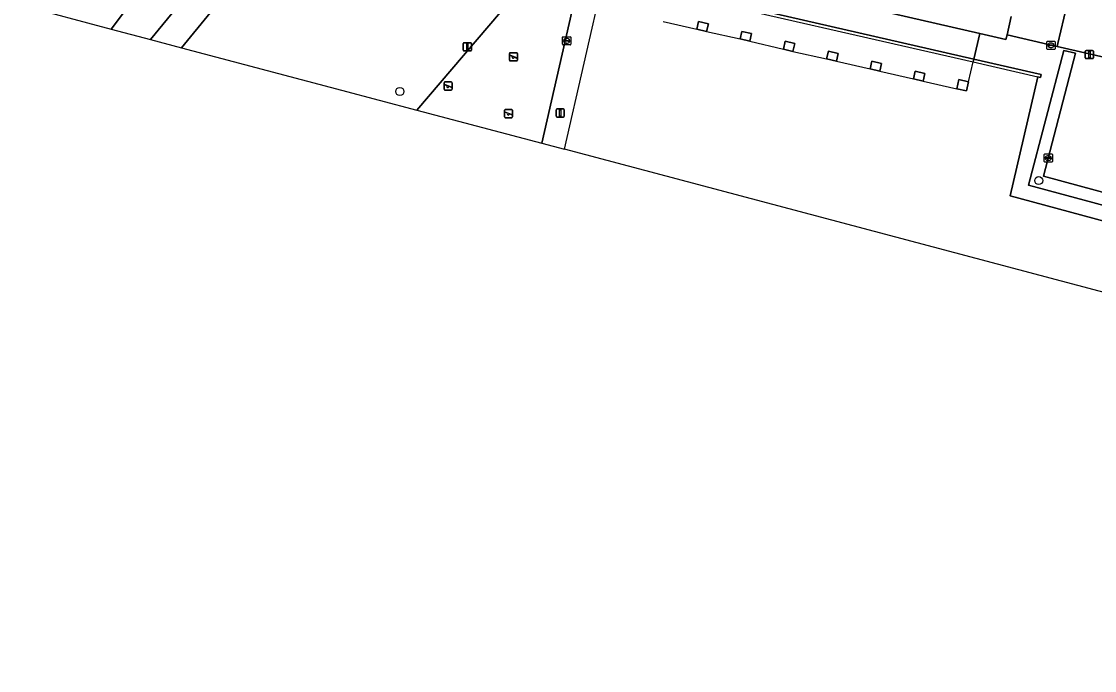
# Model space of a CAD drawing. Extents: x 161772 to 163126, y 383092 to 383917.
# Drawn here: x 161866.8 to 161997.2, y 383091.7 to 383170.5 of the extents above; entities that cross this region are included whole.
import ezdxf

# ---------------------------------------------------------------- set-up
doc = ezdxf.new("R2010")
doc.units = 0
for name, color, linetype in [('IMGEO_Boom', 7, 'Continuous'), ('IMGEO_Erf', 7, 'Continuous'), ('IMGEO_Groenvoorziening', 7, 'Continuous'), ('IMGEO_Kademuur', 7, 'Continuous'), ('IMGEO_Kolk', 7, 'Continuous'), ('IMGEO_Lichtmast', 7, 'Continuous'), ('IMGEO_Pand', 7, 'Continuous'), ('IMGEO_Pand_overbouw', 7, 'Continuous'), ('IMGEO_Speelvoorziening', 7, 'Continuous'), ('IMGEO_Voetpad_open', 7, 'Continuous'), ('IMGEO_Waterloop', 7, 'Continuous')]:
    doc.layers.add(name, color=color, linetype=linetype)

msp = doc.modelspace()

# ---------------------------------------------------------------- linework, layer by layer
at = {"layer": 'IMGEO_Boom'}
for centre in [(161912.81, 383161.99), (161990.42, 383151.17)]:
    msp.add_circle(centre, 0.489, dxfattribs=at)
at = {"layer": 'IMGEO_Erf'}
msp.add_lwpolyline([(161987.09, 383171.12), (161986.57, 383168.86), (161991.6, 383167.71), (161992.67, 383167.47), (161992.76, 383167.84), (161995.64, 383180.18)], dxfattribs=at)
at = {"layer": 'IMGEO_Groenvoorziening'}
for points in [[(161866.85, 383172.46), (161877.76, 383169.57), (161892.35, 383188.98), (161892.88, 383189.68), (161891.18, 383190.18), (161891.09, 383189.34), (161880.19, 383192.41), (161879.18, 383192.72), (161875.18, 383193.94), (161874.6, 383194.12), (161867.84, 383175.21)], [(161997.52, 383182.69), (161995.64, 383180.18), (161992.76, 383167.84), (161992.67, 383167.47), (161994.97, 383166.94), (161998.5, 383166.12)]]:
    msp.add_lwpolyline(points, dxfattribs=at)
for points in [[(161877.76, 383169.57), (161882.54, 383168.3), (161896.76, 383185.69), (161896.49, 383185.75), (161898.66, 383188.36), (161892.88, 383189.68), (161892.35, 383188.98)], [(161914.89, 383159.72), (161926.47, 383173.31), (161928.1, 383175.18), (161928.68, 383177.74), (161902.16, 383183.75), (161901.12, 383182.49), (161900.14, 383183.28), (161897.56, 383180.16), (161897.1, 383180.52), (161886.27, 383167.31), (161905.72, 383162.16)]]:
    msp.add_lwpolyline(points, close=True, dxfattribs=at)
at = {"layer": 'IMGEO_Kademuur'}
for points in [[(161944.52, 383174.66), (161944.44, 383174.32), (161982.46, 383165.59), (161982.54, 383165.93)], [(161982.54, 383165.93), (161982.46, 383165.59), (161990.33, 383163.78), (161990.62, 383163.71), (161990.71, 383164.05)]]:
    msp.add_lwpolyline(points, close=True, dxfattribs=at)
msp.add_lwpolyline([(162139.88, 383107.93), (162112.48, 383115.35), (162000, 383145.8), (161986.97, 383149.33), (161990.33, 383163.78)], dxfattribs=at)
at = {"layer": 'IMGEO_Kolk'}
for p, q in [((161932.58, 383167.73), (161932.58, 383168.58)), ((161932.65, 383168.65), (161933.5, 383168.65)), ((161932.83, 383168.15), (161932.83, 383168.16)), ((161932.88, 383168.2), (161933.27, 383168.2)), ((161933.06, 383168.43), (161933.09, 383168.43)), ((161933.32, 383168.16), (161933.32, 383168.15)), ((161933.58, 383168.58), (161933.58, 383167.73)), ((161933.5, 383167.65), (161932.65, 383167.65)), ((161933.27, 383168.11), (161932.87, 383168.11)), ((161933.09, 383167.87), (161933.06, 383167.87)), ((161991.41, 383167.17), (161991.41, 383168.03)), ((161991.49, 383168.1), (161992.34, 383168.1)), ((161992.34, 383167.1), (161991.49, 383167.1)), ((161991.67, 383167.59), (161991.67, 383167.61)), ((161992.11, 383167.56), (161991.71, 383167.56)), ((161991.72, 383167.64), (161992.11, 383167.64)), ((161991.9, 383167.88), (161991.93, 383167.88)), ((161991.92, 383167.32), (161991.9, 383167.32)), ((161992.16, 383167.61), (161992.16, 383167.59)), ((161992.41, 383168.03), (161992.41, 383167.17)), ((161991.08, 383153.49), (161991.08, 383154.34)), ((161991.16, 383154.41), (161992.01, 383154.41)), ((161991.34, 383153.91), (161991.34, 383153.92)), ((161991.78, 383153.87), (161991.38, 383153.87)), ((161991.39, 383153.96), (161991.78, 383153.96)), ((161991.57, 383154.19), (161991.6, 383154.19)), ((161991.83, 383153.92), (161991.83, 383153.91)), ((161992.08, 383154.34), (161992.08, 383153.49)), ((161992.01, 383153.41), (161991.16, 383153.41)), ((161991.59, 383153.63), (161991.57, 383153.63))]:
    msp.add_line(p, q, dxfattribs=at)
for points in [[(161932.58, 383167.73), (161932.58, 383168.58)], [(161932.65, 383168.65), (161933.5, 383168.65)], [(161933.58, 383168.58), (161933.58, 383167.73)], [(161933.5, 383167.65), (161932.65, 383167.65)], [(161991.41, 383167.17), (161991.41, 383168.03)], [(161991.49, 383168.1), (161992.34, 383168.1)], [(161992.34, 383167.1), (161991.49, 383167.1)], [(161992.41, 383168.03), (161992.41, 383167.17)], [(161991.08, 383153.49), (161991.08, 383154.34)], [(161991.16, 383154.41), (161992.01, 383154.41)], [(161992.08, 383154.34), (161992.08, 383153.49)], [(161992.01, 383153.41), (161991.16, 383153.41)]]:
    msp.add_lwpolyline(points, dxfattribs=at)
for centre, radius, start, end in [((161932.65, 383168.58), 0.0765, 91.552, 178.448), ((161932.65, 383168.58), 0.0765, 91.552, 178.448), ((161932.87, 383168.16), 0.0403, 85.8775, 175.7526), ((161932.87, 383168.15), 0.0366, 178.938, 274.7102), ((161933.28, 383168.16), 0.0386, 1.7309, 96.639), ((161933.28, 383168.15), 0.043, 264.8664, 352.4533), ((161933.5, 383168.58), 0.0765, 1.552, 88.448), ((161933.5, 383168.58), 0.0765, 1.552, 88.448), ((161932.65, 383167.73), 0.0765, 181.552, 268.448), ((161932.65, 383167.73), 0.0765, 181.552, 268.448), ((161933.5, 383167.73), 0.0765, 271.552, 358.448), ((161933.5, 383167.73), 0.0765, 271.552, 358.448), ((161991.49, 383168.03), 0.0765, 91.552, 178.448), ((161991.49, 383168.03), 0.0765, 91.552, 178.448), ((161991.49, 383167.18), 0.0765, 181.552, 268.448), ((161991.49, 383167.18), 0.0765, 181.552, 268.448), ((161991.71, 383167.6), 0.0403, 85.8775, 175.7526), ((161991.71, 383167.59), 0.0366, 178.938, 274.7102), ((161992.12, 383167.61), 0.0386, 1.7309, 96.639), ((161992.11, 383167.6), 0.043, 264.8664, 352.4533), ((161992.34, 383168.03), 0.0765, 1.552, 88.448), ((161992.34, 383168.03), 0.0765, 1.552, 88.448), ((161992.34, 383167.18), 0.0765, 271.552, 358.448), ((161992.34, 383167.18), 0.0765, 271.552, 358.448), ((161991.16, 383154.34), 0.0765, 91.552, 178.448), ((161991.16, 383154.34), 0.0765, 91.552, 178.448), ((161991.38, 383153.92), 0.0403, 85.8775, 175.7526), ((161991.38, 383153.91), 0.0366, 178.938, 274.7102), ((161991.79, 383153.92), 0.0386, 1.7309, 96.639), ((161991.78, 383153.91), 0.043, 264.8664, 352.4533), ((161992.01, 383154.34), 0.0765, 1.552, 88.448), ((161992.01, 383154.34), 0.0765, 1.552, 88.448), ((161991.16, 383153.49), 0.0765, 181.552, 268.448), ((161991.16, 383153.49), 0.0765, 181.552, 268.448), ((161992.01, 383153.49), 0.0765, 271.552, 358.448), ((161992.01, 383153.49), 0.0765, 271.552, 358.448)]:
    msp.add_arc(centre, radius, start, end, dxfattribs=at)
for centre, major_axis, ratio, start_param, end_param in [((161933.06, 383168.15), (-0.387, 0.002), 0.722429, 4.712389, 7.853982), ((161933.09, 383168.15), (-0.39, 0.002), 0.717154, 1.570796, 4.712389), ((161991.9, 383167.6), (-0.387, 0.002), 0.722429, 4.712389, 7.853982), ((161991.92, 383167.6), (-0.39, 0.002), 0.717154, 1.570796, 4.712389), ((161991.57, 383153.91), (-0.387, 0.002), 0.722429, 4.712389, 7.853982), ((161991.59, 383153.91), (-0.39, 0.002), 0.717154, 1.570796, 4.712389)]:
    msp.add_ellipse(centre, major_axis=major_axis, ratio=ratio, start_param=start_param, end_param=end_param, dxfattribs=at)
at = {"layer": 'IMGEO_Lichtmast'}
for p, q in [((161920.52, 383167.02), (161920.52, 383167.82)), ((161920.52, 383167.82), (161920.52, 383167.02)), ((161920.62, 383167.92), (161921.41, 383167.92)), ((161921.41, 383167.92), (161920.62, 383167.92)), ((161921.41, 383166.92), (161920.62, 383166.92)), ((161920.62, 383166.92), (161921.41, 383166.92)), ((161921.51, 383167.82), (161921.51, 383167.02)), ((161921.51, 383167.02), (161921.51, 383167.82)), ((161996.08, 383166.08), (161996.08, 383166.88)), ((161996.08, 383166.88), (161996.08, 383166.08)), ((161996.18, 383166.98), (161996.97, 383166.98)), ((161996.97, 383166.98), (161996.18, 383166.98)), ((161997.07, 383166.88), (161997.07, 383166.08)), ((161997.07, 383166.08), (161997.07, 383166.88)), ((161996.97, 383165.98), (161996.18, 383165.98)), ((161996.18, 383165.98), (161996.97, 383165.98)), ((161931.8, 383158.98), (161931.8, 383159.78)), ((161931.8, 383159.78), (161931.8, 383158.98)), ((161931.9, 383159.88), (161932.69, 383159.88)), ((161932.69, 383159.88), (161931.9, 383159.88)), ((161932.79, 383159.78), (161932.79, 383158.98)), ((161932.79, 383158.98), (161932.79, 383159.78)), ((161932.69, 383158.88), (161931.9, 383158.88)), ((161931.9, 383158.88), (161932.69, 383158.88))]:
    msp.add_line(p, q, dxfattribs=at)
for points in [[(161920.94, 383167.8), (161921.09, 383167.8), (161921.09, 383167.05), (161920.94, 383167.05), (161920.94, 383167.8)], [(161996.5, 383166.85), (161996.65, 383166.85), (161996.65, 383166.1), (161996.5, 383166.1), (161996.5, 383166.85)], [(161932.22, 383159.75), (161932.37, 383159.75), (161932.37, 383159), (161932.22, 383159), (161932.22, 383159.75)]]:
    msp.add_lwpolyline(points, dxfattribs=at)
for centre, start, end in [((161920.62, 383167.82), 90, 180), ((161920.62, 383167.82), 90, 180), ((161920.62, 383167.02), 180, 270), ((161920.62, 383167.02), 180, 270), ((161921.41, 383167.82), 0, 90), ((161921.41, 383167.82), 360, 90), ((161921.41, 383167.02), 270, 0), ((161921.41, 383167.02), 270, 0), ((161996.18, 383166.88), 90, 180), ((161996.18, 383166.88), 90, 180), ((161996.97, 383166.88), 0, 90), ((161996.97, 383166.88), 360, 90), ((161996.18, 383166.08), 180, 270), ((161996.18, 383166.08), 180, 270), ((161996.97, 383166.08), 270, 0), ((161996.97, 383166.08), 270, 0), ((161931.9, 383159.78), 90, 180), ((161931.9, 383159.78), 90, 180), ((161932.69, 383159.78), 0, 90), ((161932.69, 383159.78), 360, 90), ((161931.9, 383158.98), 180, 270), ((161931.9, 383158.98), 180, 270), ((161932.69, 383158.98), 270, 0), ((161932.69, 383158.98), 270, 0)]:
    msp.add_arc(centre, 0.1, start, end, dxfattribs=at)
at = {"layer": 'IMGEO_Pand'}
msp.add_lwpolyline([(161945.23, 383177.78), (161983.25, 383169.03), (161986.44, 383168.3), (161986.57, 383168.86), (161987.09, 383171.12)], dxfattribs=at)
for points in [[(161950.29, 383170.23), (161949.11, 383170.49), (161948.9, 383169.56), (161950.07, 383169.29)], [(161955.55, 383169.02), (161954.36, 383169.29), (161954.15, 383168.37), (161955.33, 383168.09)], [(161960.79, 383167.82), (161959.62, 383168.09), (161959.4, 383167.14), (161960.57, 383166.87)], [(161966.06, 383166.62), (161964.88, 383166.89), (161964.66, 383165.94), (161965.85, 383165.67)], [(161971.33, 383165.4), (161970.16, 383165.66), (161969.95, 383164.74), (161971.12, 383164.47)], [(161976.6, 383164.19), (161975.42, 383164.46), (161975.2, 383163.52), (161976.38, 383163.25)], [(161981.9, 383163.18), (161980.73, 383163.45), (161980.48, 383162.33), (161981.64, 383162.06)]]:
    msp.add_lwpolyline(points, close=True, dxfattribs=at)
at = {"layer": 'IMGEO_Pand_overbouw'}
msp.add_lwpolyline([(161944.8, 383170.5), (161948.9, 383169.56), (161949.11, 383170.49), (161950.29, 383170.23), (161950.07, 383169.29), (161954.15, 383168.37), (161954.36, 383169.29), (161955.55, 383169.02), (161955.33, 383168.09), (161959.4, 383167.14), (161959.62, 383168.09), (161960.79, 383167.82), (161960.57, 383166.87), (161964.66, 383165.94), (161964.88, 383166.89), (161966.06, 383166.62), (161965.85, 383165.67), (161969.95, 383164.74), (161970.16, 383165.66), (161971.33, 383165.4), (161971.12, 383164.47), (161975.2, 383163.52), (161975.42, 383164.46), (161976.6, 383164.19), (161976.38, 383163.25), (161980.48, 383162.33), (161980.73, 383163.45), (161981.9, 383163.18), (161982.46, 383165.59), (161982.54, 383165.93), (161983.25, 383169.03), (161945.23, 383177.78)], dxfattribs=at)
at = {"layer": 'IMGEO_Speelvoorziening'}
for p, q in [((161926.12, 383165.8), (161926.12, 383166.6)), ((161926.12, 383166.6), (161926.12, 383165.8)), ((161926.5, 383166.23), (161926.16, 383166.37)), ((161926.18, 383166.43), (161927.06, 383166.07)), ((161926.22, 383166.7), (161927, 383166.7)), ((161927, 383166.7), (161926.22, 383166.7)), ((161927, 383165.7), (161926.22, 383165.7)), ((161926.22, 383165.7), (161927, 383165.7)), ((161927.04, 383166.01), (161926.7, 383166.15)), ((161927.1, 383166.6), (161927.1, 383165.8)), ((161927.1, 383165.8), (161927.1, 383166.6)), ((161918.18, 383162.26), (161918.18, 383163.06)), ((161918.18, 383163.06), (161918.18, 383162.26)), ((161918.28, 383163.16), (161919.06, 383163.16)), ((161919.06, 383163.16), (161918.28, 383163.16)), ((161919.16, 383163.06), (161919.16, 383162.26)), ((161919.16, 383162.26), (161919.16, 383163.06)), ((161918.56, 383162.68), (161918.22, 383162.82)), ((161918.24, 383162.88), (161919.12, 383162.53)), ((161919.06, 383162.16), (161918.28, 383162.16)), ((161918.28, 383162.16), (161919.06, 383162.16)), ((161919.1, 383162.47), (161918.76, 383162.6)), ((161925.52, 383158.91), (161925.52, 383159.71)), ((161925.52, 383159.71), (161925.52, 383158.91)), ((161925.9, 383159.34), (161925.56, 383159.47)), ((161925.58, 383159.54), (161926.46, 383159.18)), ((161925.62, 383159.81), (161926.4, 383159.81)), ((161926.4, 383159.81), (161925.62, 383159.81)), ((161926.44, 383159.12), (161926.1, 383159.26)), ((161926.5, 383159.71), (161926.5, 383158.91)), ((161926.5, 383158.91), (161926.5, 383159.71)), ((161926.4, 383158.81), (161925.62, 383158.81)), ((161925.62, 383158.81), (161926.4, 383158.81))]:
    msp.add_line(p, q, dxfattribs=at)
for centre, radius, start, end in [((161926.22, 383166.6), 0.1, 90, 180), ((161926.22, 383166.6), 0.1, 90, 180), ((161926.22, 383165.8), 0.1, 180, 270), ((161926.22, 383165.8), 0.1, 180, 270), ((161926.17, 383166.4), 0.0327, 68.078, 248.078), ((161926.58, 383166.14), 0.12, 130.9928, 5.1632), ((161927, 383166.6), 0.1, 0, 90), ((161927, 383166.6), 0.1, 360, 90), ((161927, 383165.8), 0.1, 270, 0), ((161927, 383165.8), 0.1, 270, 0), ((161927.05, 383166.04), 0.0327, 248.078, 68.078), ((161918.28, 383163.06), 0.1, 90, 180), ((161918.28, 383163.06), 0.1, 90, 180), ((161919.06, 383163.06), 0.1, 0, 90), ((161919.06, 383163.06), 0.1, 360, 90), ((161918.28, 383162.26), 0.1, 180, 270), ((161918.28, 383162.26), 0.1, 180, 270), ((161918.23, 383162.85), 0.0327, 68.078, 248.078), ((161918.64, 383162.59), 0.12, 130.9928, 5.1632), ((161919.06, 383162.26), 0.1, 270, 0), ((161919.06, 383162.26), 0.1, 270, 0), ((161919.11, 383162.5), 0.0327, 248.078, 68.078), ((161925.62, 383159.71), 0.1, 90, 180), ((161925.62, 383159.71), 0.1, 90, 180), ((161925.57, 383159.5), 0.0327, 68.078, 248.078), ((161925.98, 383159.25), 0.12, 130.9928, 5.1632), ((161926.4, 383159.71), 0.1, 0, 90), ((161926.4, 383159.71), 0.1, 360, 90), ((161926.45, 383159.15), 0.0327, 248.078, 68.078), ((161925.62, 383158.91), 0.1, 180, 270), ((161925.62, 383158.91), 0.1, 180, 270), ((161926.4, 383158.91), 0.1, 270, 0), ((161926.4, 383158.91), 0.1, 270, 0)]:
    msp.add_arc(centre, radius, start, end, dxfattribs=at)
at = {"layer": 'IMGEO_Voetpad_open'}
for points in [[(161886.27, 383167.31), (161897.1, 383180.52), (161900.61, 383184.81), (161896.76, 383185.69), (161882.54, 383168.3)], [(161932.83, 383154.97), (161937.58, 383175.9), (161932.46, 383177.07), (161932.51, 383177.42), (161928.82, 383178.4), (161928.68, 383177.74), (161928.1, 383175.18), (161926.47, 383173.31), (161933.71, 383171.68), (161930.06, 383155.7), (161930.06, 383155.7)], [(161983.25, 383169.03), (161945.23, 383177.78), (161944.52, 383174.66), (161982.54, 383165.93)], [(161914.89, 383159.72), (161930.06, 383155.7), (161930.06, 383155.7), (161933.71, 383171.68), (161926.47, 383173.31)], [(162029.6, 383139.71), (162029.99, 383141.15), (161991.01, 383151.72), (161994.89, 383166.65), (161993.46, 383166.98), (161989.17, 383150.61)]]:
    msp.add_lwpolyline(points, close=True, dxfattribs=at)
for points in [[(161992.67, 383167.47), (161991.6, 383167.71), (161986.57, 383168.86), (161986.44, 383168.3), (161983.25, 383169.03), (161982.54, 383165.93), (161990.71, 383164.05), (161990.62, 383163.71), (161990.33, 383163.78), (161986.97, 383149.33), (162000, 383145.8), (162029.11, 383137.92), (162029.6, 383139.71), (161989.17, 383150.61), (161993.46, 383166.98), (161994.89, 383166.65), (161991.01, 383151.72), (162029.99, 383141.15), (162030.44, 383143.05), (162030.37, 383143.07), (162030.74, 383144.69), (162004.13, 383151.91)], [(162000, 383158.62), (161999.99, 383158.85), (162000, 383159.19), (162000.08, 383160.05), (162001.49, 383165.44), (162000, 383165.78), (161998.5, 383166.12), (161994.97, 383166.94), (161992.67, 383167.47)]]:
    msp.add_lwpolyline(points, dxfattribs=at)
at = {"layer": 'IMGEO_Waterloop'}
msp.add_lwpolyline([(161932.83, 383154.97), (161937.58, 383175.9), (161944.44, 383174.32), (161982.46, 383165.59), (161990.33, 383163.78), (161986.97, 383149.33), (162000, 383145.8), (162029.11, 383137.92), (162112.48, 383115.35), (162139.88, 383107.93), (162162.91, 383101.7), (162162.56, 383099.9), (162165.81, 383099.19), (162166.81, 383098.98), (162168.6, 383098.59), (162174.82, 383097.24), (162174.82, 383097.24), (162171.61, 383091.66), (162047.89, 383124.46), (162039.07, 383130.85), (162037.42, 383128.68), (162040.52, 383126.41), (162002.94, 383136.38), (161932.83, 383154.97)], dxfattribs=at)
for points in [[(161950.07, 383169.29), (161948.9, 383169.56), (161949.11, 383170.49), (161950.29, 383170.23)], [(161955.33, 383168.09), (161954.15, 383168.37), (161954.36, 383169.29), (161955.55, 383169.02)], [(161960.57, 383166.87), (161959.4, 383167.14), (161959.62, 383168.09), (161960.79, 383167.82)], [(161965.85, 383165.67), (161964.66, 383165.94), (161964.88, 383166.89), (161966.06, 383166.62)], [(161971.12, 383164.47), (161969.95, 383164.74), (161970.16, 383165.66), (161971.33, 383165.4)], [(161976.38, 383163.25), (161975.2, 383163.52), (161975.42, 383164.46), (161976.6, 383164.19)], [(161980.48, 383162.33), (161980.73, 383163.45), (161981.9, 383163.18), (161981.64, 383162.06)]]:
    msp.add_lwpolyline(points, close=True, dxfattribs=at)

doc.saveas('drawing.dxf')
